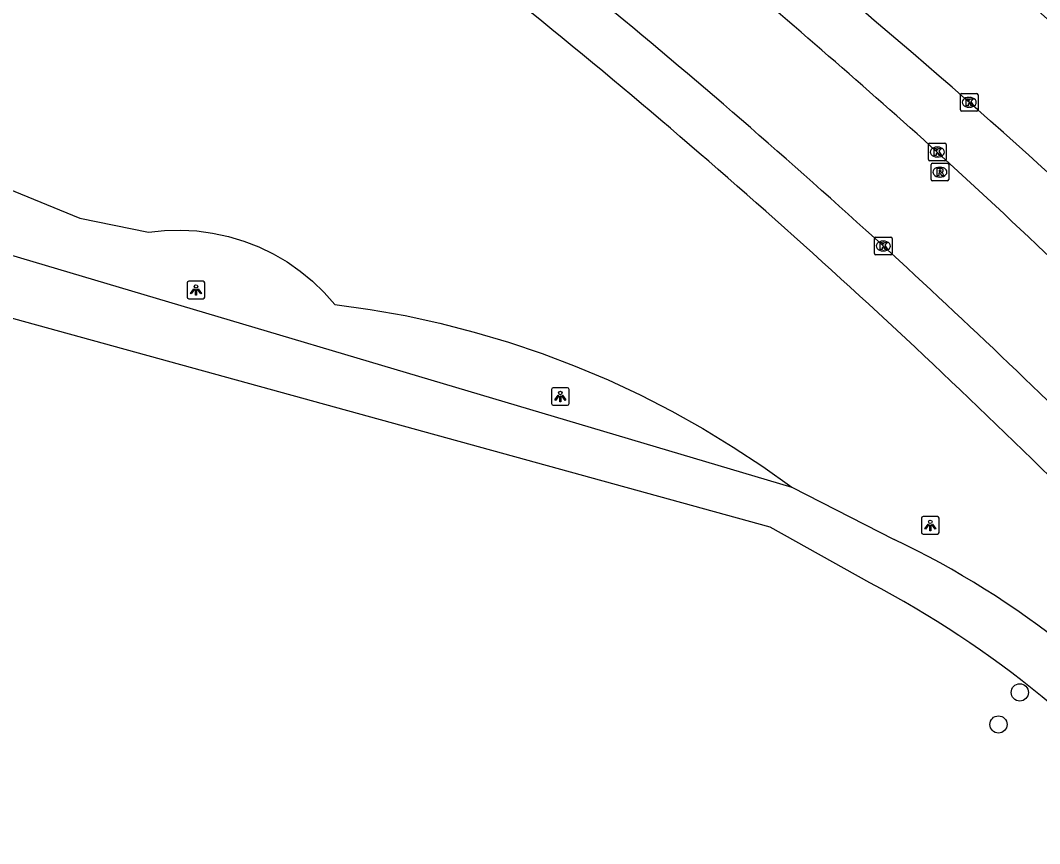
# Model space of a CAD drawing. Extents: x 161477 to 163040, y 383680 to 384868.
# Drawn here: x 162530 to 162587.8, y 384639.2 to 384685.9 of the extents above; entities that cross this region are included whole.
import ezdxf

# ---------------------------------------------------------------- set-up
doc = ezdxf.new("R2010")
doc.units = 0
for name, color, linetype in [('IMGEO_Boom', 7, 'Continuous'), ('IMGEO_Groenvoorziening', 7, 'Continuous'), ('IMGEO_Kolk', 7, 'Continuous'), ('IMGEO_Lichtpunt', 7, 'Continuous'), ('IMGEO_Rijbaan_lokaal_open', 7, 'Continuous'), ('IMGEO_Rijbaan_regionaal_gesloten', 7, 'Continuous'), ('IMGEO_Rioolput', 7, 'Continuous'), ('IMGEO_Voetpad_halfverhard', 7, 'Continuous'), ('IMGEO_Voetpad_open', 7, 'Continuous')]:
    doc.layers.add(name, color=color, linetype=linetype)

msp = doc.modelspace()

# ---------------------------------------------------------------- linework, layer by layer
at = {"layer": 'IMGEO_Boom'}
for centre in [(162586.72, 384647.75), (162585.51, 384645.93)]:
    msp.add_circle(centre, 0.489, dxfattribs=at)
at = {"layer": 'IMGEO_Groenvoorziening'}
msp.add_lwpolyline([(162526.983, 384677.289), (162533.331, 384674.681), (162537.24, 384673.893), (162538.148, 384673.987), (162539.06, 384674.01), (162539.97, 384673.961), (162540.875, 384673.84), (162541.766, 384673.648), (162542.64, 384673.386), (162543.491, 384673.056), (162544.312, 384672.66), (162545.1, 384672.201), (162545.849, 384671.68), (162546.555, 384671.102), (162547.213, 384670.471), (162547.819, 384669.789), (162549.819, 384669.507), (162551.806, 384669.152), (162553.779, 384668.723), (162555.735, 384668.222), (162557.671, 384667.648), (162559.584, 384667.003), (162561.473, 384666.287), (162563.333, 384665.502), (162565.163, 384664.648), (162566.96, 384663.727), (162568.721, 384662.741), (162570.445, 384661.689), (162572.129, 384660.574), (162573.769, 384659.399)], dxfattribs=at)
at = {"layer": 'IMGEO_Kolk'}
for p, q in [((162583.347, 384680.846), (162583.347, 384681.698)), ((162583.422, 384681.772), (162584.274, 384681.772)), ((162583.835, 384681.552), (162583.86, 384681.552)), ((162584.348, 384681.698), (162584.348, 384680.846)), ((162584.274, 384680.772), (162583.422, 384680.772)), ((162583.858, 384680.992), (162583.833, 384680.992)), ((162581.536, 384678.017), (162581.536, 384678.869)), ((162581.611, 384678.943), (162582.463, 384678.943)), ((162582.024, 384678.723), (162582.049, 384678.723)), ((162582.537, 384678.869), (162582.537, 384678.017)), ((162582.463, 384677.943), (162581.611, 384677.943)), ((162582.047, 384678.163), (162582.022, 384678.163)), ((162578.467, 384672.682), (162578.467, 384673.534)), ((162578.542, 384673.608), (162579.394, 384673.608)), ((162578.955, 384673.388), (162578.98, 384673.388)), ((162579.468, 384673.534), (162579.468, 384672.682)), ((162579.394, 384672.608), (162578.542, 384672.608)), ((162578.978, 384672.828), (162578.953, 384672.828))]:
    msp.add_line(p, q, dxfattribs=at)
for points in [[(162583.347, 384680.846), (162583.347, 384681.698)], [(162583.422, 384681.772), (162584.274, 384681.772)], [(162583.668, 384681.472), (162583.791, 384681.472), (162583.791, 384681.321), (162583.921, 384681.472), (162584.085, 384681.472), (162583.939, 384681.321), (162584.092, 384681.072), (162583.94, 384681.072), (162583.855, 384681.236), (162583.791, 384681.169), (162583.791, 384681.072), (162583.668, 384681.072), (162583.668, 384681.472)], [(162584.348, 384681.698), (162584.348, 384680.846)], [(162584.274, 384680.772), (162583.422, 384680.772)], [(162581.536, 384678.017), (162581.536, 384678.869)], [(162581.611, 384678.943), (162582.463, 384678.943)], [(162581.857, 384678.643), (162581.98, 384678.643), (162581.98, 384678.492), (162582.11, 384678.643), (162582.274, 384678.643), (162582.128, 384678.492), (162582.281, 384678.243), (162582.129, 384678.243), (162582.044, 384678.407), (162581.98, 384678.34), (162581.98, 384678.243), (162581.857, 384678.243), (162581.857, 384678.643)], [(162582.537, 384678.869), (162582.537, 384678.017)], [(162582.463, 384677.943), (162581.611, 384677.943)], [(162578.467, 384672.682), (162578.467, 384673.534)], [(162578.542, 384673.608), (162579.394, 384673.608)], [(162578.788, 384673.308), (162578.911, 384673.308), (162578.911, 384673.157), (162579.041, 384673.308), (162579.205, 384673.308), (162579.059, 384673.157), (162579.212, 384672.908), (162579.06, 384672.908), (162578.975, 384673.072), (162578.911, 384673.005), (162578.911, 384672.908), (162578.788, 384672.908), (162578.788, 384673.308)], [(162579.468, 384673.534), (162579.468, 384672.682)], [(162579.394, 384672.608), (162578.542, 384672.608)]]:
    msp.add_lwpolyline(points, dxfattribs=at)
for centre, start, end in [((162583.424, 384681.696), 91.55205, 178.44795), ((162583.424, 384681.696), 91.55205, 178.44795), ((162584.272, 384681.696), 1.55205, 88.44795), ((162584.272, 384681.696), 1.55205, 88.44795), ((162583.424, 384680.848), 181.55205, 268.44795), ((162583.424, 384680.848), 181.55205, 268.44795), ((162584.272, 384680.848), 271.55205, 358.44795), ((162584.272, 384680.848), 271.55205, 358.44795), ((162581.613, 384678.867), 91.55205, 178.44795), ((162581.613, 384678.867), 91.55205, 178.44795), ((162582.461, 384678.867), 1.55205, 88.44795), ((162582.461, 384678.867), 1.55205, 88.44795), ((162581.613, 384678.019), 181.55205, 268.44795), ((162581.613, 384678.019), 181.55205, 268.44795), ((162582.461, 384678.019), 271.55205, 358.44795), ((162582.461, 384678.019), 271.55205, 358.44795), ((162578.544, 384673.532), 91.55205, 178.44795), ((162578.544, 384673.532), 91.55205, 178.44795), ((162579.392, 384673.532), 1.55205, 88.44795), ((162579.392, 384673.532), 1.55205, 88.44795), ((162578.544, 384672.684), 181.55205, 268.44795), ((162578.544, 384672.684), 181.55205, 268.44795), ((162579.392, 384672.684), 271.55205, 358.44795), ((162579.392, 384672.684), 271.55205, 358.44795)]:
    msp.add_arc(centre, 0.0765, start, end, dxfattribs=at)
for centre, major_axis, ratio, start_param, end_param in [((162583.834, 384681.272), (-0.387, 0.002), 0.722429, 4.712389, 7.853982), ((162583.859, 384681.272), (-0.39, 0.002), 0.717154, 1.570796, 4.712389), ((162582.023, 384678.443), (-0.387, 0.002), 0.722429, 4.712389, 7.853982), ((162582.048, 384678.443), (-0.39, 0.002), 0.717154, 1.570796, 4.712389), ((162578.954, 384673.108), (-0.387, 0.002), 0.722429, 4.712389, 7.853982), ((162578.979, 384673.108), (-0.39, 0.002), 0.717154, 1.570796, 4.712389)]:
    msp.add_ellipse(centre, major_axis=major_axis, ratio=ratio, start_param=start_param, end_param=end_param, dxfattribs=at)
at = {"layer": 'IMGEO_Lichtpunt'}
for p, q in [((162539.427, 384671.013), (162539.427, 384670.206)), ((162539.427, 384671.013), (162539.427, 384670.206)), ((162540.329, 384671.108), (162539.521, 384671.108)), ((162540.329, 384671.108), (162539.521, 384671.108)), ((162540.423, 384670.206), (162540.423, 384671.013)), ((162540.423, 384670.206), (162540.423, 384671.013)), ((162539.521, 384670.112), (162540.329, 384670.112)), ((162539.521, 384670.112), (162540.329, 384670.112)), ((162561.029, 384665.058), (162560.221, 384665.058)), ((162561.029, 384665.058), (162560.221, 384665.058)), ((162560.127, 384664.963), (162560.127, 384664.156)), ((162560.127, 384664.963), (162560.127, 384664.156)), ((162561.123, 384664.156), (162561.123, 384664.963)), ((162561.123, 384664.156), (162561.123, 384664.963)), ((162560.221, 384664.062), (162561.029, 384664.062)), ((162560.221, 384664.062), (162561.029, 384664.062)), ((162581.137, 384657.643), (162581.137, 384656.836)), ((162581.137, 384657.643), (162581.137, 384656.836)), ((162582.039, 384657.738), (162581.231, 384657.738)), ((162582.039, 384657.738), (162581.231, 384657.738)), ((162582.133, 384656.836), (162582.133, 384657.643)), ((162582.133, 384656.836), (162582.133, 384657.643)), ((162581.231, 384656.742), (162582.039, 384656.742)), ((162581.231, 384656.742), (162582.039, 384656.742))]:
    msp.add_line(p, q, dxfattribs=at)
for points in [[(162539.801, 384670.677), (162539.84, 384670.649), (162539.652, 384670.387), (162539.614, 384670.414), (162539.801, 384670.677)], [(162539.903, 384670.629), (162539.95, 384670.629), (162539.95, 384670.307), (162539.903, 384670.307), (162539.903, 384670.629)], [(162540.013, 384670.649), (162540.051, 384670.676), (162540.238, 384670.414), (162540.199, 384670.386), (162540.013, 384670.649)], [(162560.501, 384664.627), (162560.54, 384664.599), (162560.352, 384664.337), (162560.314, 384664.364), (162560.501, 384664.627)], [(162560.603, 384664.579), (162560.65, 384664.579), (162560.65, 384664.257), (162560.603, 384664.257), (162560.603, 384664.579)], [(162560.713, 384664.599), (162560.751, 384664.626), (162560.938, 384664.364), (162560.899, 384664.336), (162560.713, 384664.599)], [(162581.511, 384657.307), (162581.55, 384657.279), (162581.362, 384657.017), (162581.324, 384657.044), (162581.511, 384657.307)], [(162581.613, 384657.259), (162581.66, 384657.259), (162581.66, 384656.937), (162581.613, 384656.937), (162581.613, 384657.259)], [(162581.723, 384657.279), (162581.761, 384657.306), (162581.948, 384657.044), (162581.909, 384657.016), (162581.723, 384657.279)]]:
    msp.add_lwpolyline(points, dxfattribs=at)
for centre in [(162539.926, 384670.811), (162560.626, 384664.761), (162581.636, 384657.441)]:
    msp.add_circle(centre, 0.0994, dxfattribs=at)
for centre, start, end in [((162539.521, 384671.013), 90, 180), ((162539.521, 384671.013), 90, 180), ((162540.329, 384671.013), 0, 90), ((162540.329, 384671.013), 0, 90), ((162539.521, 384670.206), 180, 270), ((162539.521, 384670.206), 180, 270), ((162540.329, 384670.206), 270, 0), ((162540.329, 384670.206), 270, 360), ((162560.221, 384664.963), 90, 180), ((162560.221, 384664.963), 90, 180), ((162561.029, 384664.963), 0, 90), ((162561.029, 384664.963), 0, 90), ((162560.221, 384664.156), 180, 270), ((162560.221, 384664.156), 180, 270), ((162561.029, 384664.156), 270, 0), ((162561.029, 384664.156), 270, 360), ((162581.231, 384657.643), 90, 180), ((162581.231, 384657.643), 90, 180), ((162582.039, 384657.643), 0, 90), ((162582.039, 384657.643), 0, 90), ((162581.231, 384656.836), 180, 270), ((162581.231, 384656.836), 180, 270), ((162582.039, 384656.836), 270, 0), ((162582.039, 384656.836), 270, 360)]:
    msp.add_arc(centre, 0.0946, start, end, dxfattribs=at)
at = {"layer": 'IMGEO_Rijbaan_lokaal_open'}
for centre, radius, start, end in [((162220.425, 384275.283), 541.572, 48.10967, 49.85392), ((162298.928, 384366.286), 415.406, 47.61293, 50.58801), ((162214.379, 384278.338), 543.375, 45.25048, 47.42001), ((162285.645, 384352.134), 434.813, 45.00195, 47.57727)]:
    msp.add_arc(centre, radius, start, end, dxfattribs=at)
at = {"layer": 'IMGEO_Rijbaan_regionaal_gesloten'}
for centre, radius, start, end in [((162304.466, 384373.705), 415.387, 48.73187, 53.38979), ((162243.472, 384305.536), 516.566, 46.13534, 49.30216), ((162258.158, 384313.187), 497.976, 46.61327, 50.11653), ((162333.812, 384396.333), 379.09, 45.10988, 49.8099)]:
    msp.add_arc(centre, radius, start, end, dxfattribs=at)
at = {"layer": 'IMGEO_Rioolput'}
for p, q in [((162581.755, 384677.805), (162582.607, 384677.805)), ((162581.68, 384676.879), (162581.68, 384677.731)), ((162582.168, 384677.585), (162582.193, 384677.585)), ((162582.681, 384677.731), (162582.681, 384676.879)), ((162582.607, 384676.805), (162581.755, 384676.805)), ((162582.191, 384677.025), (162582.166, 384677.025))]:
    msp.add_line(p, q, dxfattribs=at)
for points in [[(162581.755, 384677.805), (162582.607, 384677.805)], [(162581.68, 384676.879), (162581.68, 384677.731)], [(162582.269, 384677.503), (162582.017, 384677.505), (162582.017, 384677.105)], [(162582.017, 384677.105), (162582.141, 384677.105), (162582.141, 384677.267), (162582.152, 384677.267)], [(162582.195, 384677.424), (162582.141, 384677.424), (162582.141, 384677.343)], [(162582.141, 384677.343), (162582.193, 384677.343)], [(162582.199, 384677.238), (162582.27, 384677.105), (162582.41, 384677.105), (162582.345, 384677.231)], [(162582.681, 384677.731), (162582.681, 384676.879)], [(162582.607, 384676.805), (162581.755, 384676.805)]]:
    msp.add_lwpolyline(points, dxfattribs=at)
for centre, radius, start, end in [((162581.757, 384677.729), 0.0765, 91.55205, 178.44795), ((162581.757, 384677.729), 0.0765, 91.55205, 178.44795), ((162582.605, 384677.729), 0.0765, 1.55205, 88.44795), ((162582.605, 384677.729), 0.0765, 1.55205, 88.44795), ((162582.151, 384677.214), 0.0533, 26.02933, 88.69889), ((162582.177, 384677.532), 0.19, 274.7715, 282.96867), ((162582.201, 384677.328), 0.0964, 77.00612, 93.18647), ((162582.215, 384677.385), 0.0378, 276.66336, 79.67722), ((162582.268, 384677.393), 0.109, 350.36119, 89.41601), ((162582.266, 384677.393), 0.112, 277.58423, 350.98172), ((162582.25, 384677.178), 0.108, 29.51342, 73.79051), ((162581.757, 384676.881), 0.0765, 181.55205, 268.44795), ((162581.757, 384676.881), 0.0765, 181.55205, 268.44795), ((162582.605, 384676.881), 0.0765, 271.55205, 358.44795), ((162582.605, 384676.881), 0.0765, 271.55205, 358.44795)]:
    msp.add_arc(centre, radius, start, end, dxfattribs=at)
for centre, major_axis, ratio, start_param, end_param in [((162582.167, 384677.305), (-0.387, 0.002), 0.722429, 4.712389, 7.853982), ((162582.192, 384677.305), (-0.39, 0.002), 0.717154, 1.570796, 4.712389)]:
    msp.add_ellipse(centre, major_axis=major_axis, ratio=ratio, start_param=start_param, end_param=end_param, dxfattribs=at)
at = {"layer": 'IMGEO_Voetpad_halfverhard'}
for points in [[(162519.247, 384675.621), (162573.769, 384659.399)], [(162578.194, 384653.979), (162572.549, 384657.132), (162518.221, 384672.092)], [(162573.769, 384659.399), (162579.579, 384656.438)]]:
    msp.add_lwpolyline(points, dxfattribs=at)
for centre, radius, start, end in [((162558.443, 384611.762), 49.423, 37.52444, 64.6809), ((162551.358, 384602.772), 57.813, 39.0078, 62.34236)]:
    msp.add_arc(centre, radius, start, end, dxfattribs=at)
at = {"layer": 'IMGEO_Voetpad_open'}
for centre, radius, start, end in [((162216.385, 384265.269), 542.854, 50.31488, 52.84423), ((162305.13, 384373.225), 403.104, 46.95993, 50.22356), ((162253.494, 384318.975), 477.998, 44.15955, 46.87446)]:
    msp.add_arc(centre, radius, start, end, dxfattribs=at)

doc.saveas('drawing.dxf')
